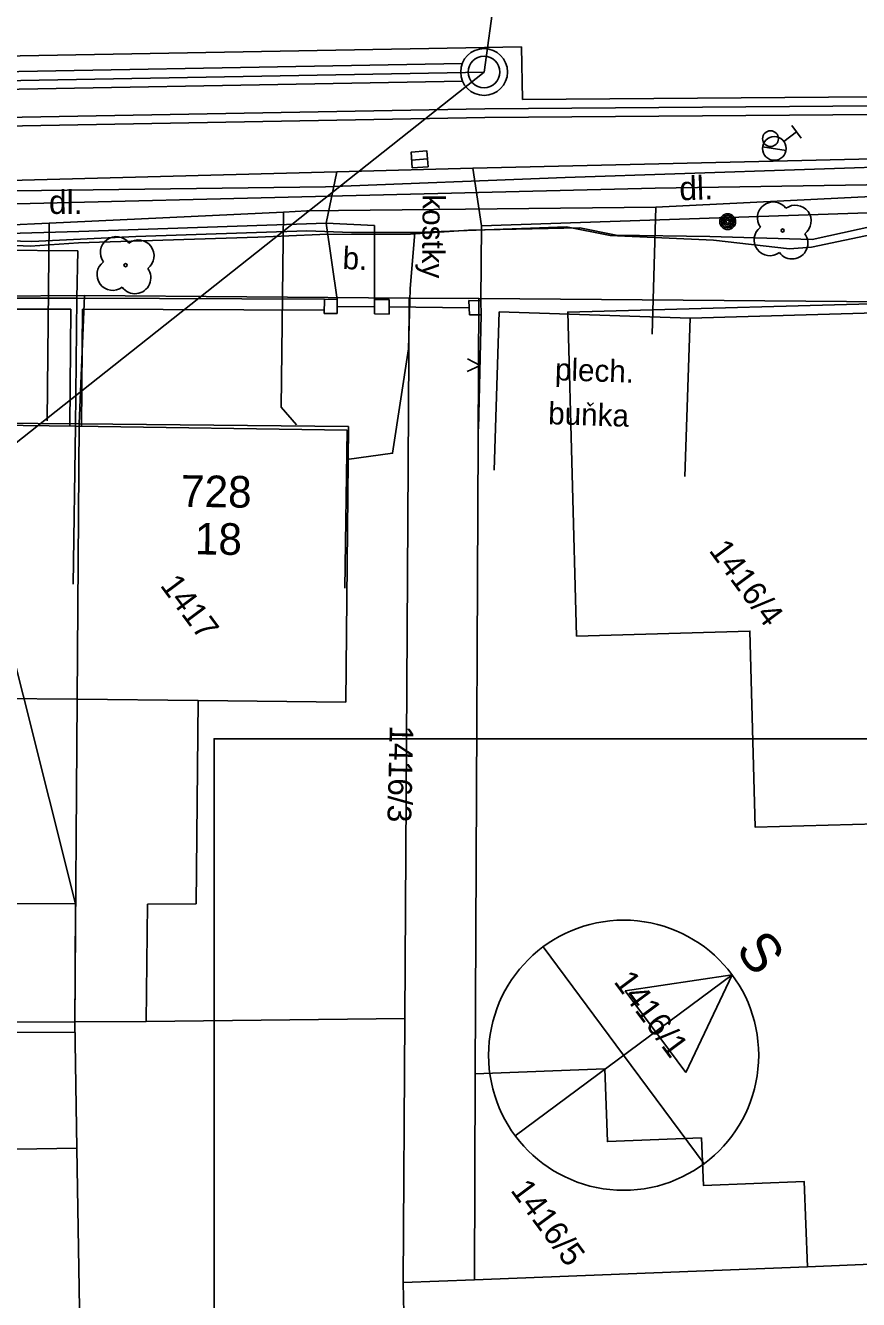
# Model space of a CAD drawing. Extents: x -601580 to 4, y -1204314 to 4.
# Drawn here: x -595865.23 to -595838.89, y -1202954.94 to -1202914.67 of the extents above; entities that cross this region are included whole.
import ezdxf

# ---------------------------------------------------------------- set-up
doc = ezdxf.new("R2010")
doc.units = 0
for name, color, linetype in [('00-EON NN', 7, 'Continuous'), ('00-EON VN', 7, 'Continuous'), ('00-INNOGY-NTL', 7, 'Continuous'), ('00-KN-HRANICE PARCEL', 7, 'Continuous'), ('00-KN-PARC. CISLA', 7, 'Continuous'), ('00-KN-VNITRNI KRESBA', 7, 'Continuous'), ('00-POLOHOPIS', 7, 'Continuous'), ('00-RAZÍTKO', 7, 'Continuous'), ('00-SITE KOM. KABEL', 7, 'Continuous'), ('00-VAK-KANAL-POTRUBI', 7, 'Continuous'), ('01 KOTA', 7, 'Continuous'), ('11-REKONSTRUKCE  VYKOP', 7, 'Continuous'), ('11-REKONSTRUKCE KANALIZACE', 7, 'Continuous'), ('11-REKONSTRUKCE KANALIZACE OSA', 7, 'Continuous'), ('11-REKONSTRUKCE KANALIZACE POPIS', 7, 'Continuous'), ('11-REKONSTRUKCE VODOVOD', 7, 'Continuous'), ('Vrstva 22', 7, 'Continuous'), ('Vrstva 25', 7, 'Continuous'), ('Vrstva 27', 7, 'Continuous'), ('Vrstva 28', 7, 'Continuous'), ('Vrstva 40', 7, 'Continuous')]:
    doc.layers.add(name, color=color, linetype=linetype)

# ---------------------------------------------------------------- blocks, each defined once
blk = doc.blocks.new('6.20_160')
at = {"layer": 'Vrstva 27'}
blk.add_circle((0, 0), 0.5, dxfattribs=at)
blk = doc.blocks.new('6.30_258')
at = {"layer": 'Vrstva 27'}
blk.add_line((-0.25, 0), (0.25, 0), dxfattribs=at)
blk.add_lwpolyline([(-0.251, -0.25), (0.25, -0.251), (0.251, 0.25), (-0.25, 0.251)], close=True, dxfattribs=at)
blk = doc.blocks.new('3.13_356')
at = {"layer": 'Vrstva 22'}
blk.add_circle((0, 0), 0.05, dxfattribs=at)
for centre, start, end in [((0, 0.5), 0, 180), ((-0.5, 0), 90, 270), ((0.5, 0), 270, 90), ((0, -0.5), 180, 0)]:
    blk.add_arc(centre, 0.5, start, end, dxfattribs=at)
blk = doc.blocks.new('6.01A_1612')
at = {"layer": 'Vrstva 25'}
for radius in [0.25, 0.2, 0.15, 0.1, 0.05]:
    blk.add_circle((0, 0), radius, dxfattribs=at)
blk = doc.blocks.new('6.14A_700')
at = {"layer": 'Vrstva 28'}
blk.add_circle((0, 0), 0.25, dxfattribs=at)
blk = doc.blocks.new('6.13_174')
at = {"layer": 'Vrstva 28'}
for p, q in [((-0.25, 0.875), (0.25, 0.875)), ((0, 0.375), (0, 0.875)), ((-0.258, -0.272), (0.272, 0.258))]:
    blk.add_line(p, q, dxfattribs=at)
blk.add_circle((0, 0), 0.375, dxfattribs=at)
blk = doc.blocks.new('3.13_458')
at = {"layer": 'Vrstva 22'}
blk.add_circle((0, 0), 0.05, dxfattribs=at)
for centre, start, end in [((0, 0.5), 0, 180), ((-0.5, 0), 90, 270), ((0.5, 0), 270, 90), ((0, -0.5), 180, 0)]:
    blk.add_arc(centre, 0.5, start, end, dxfattribs=at)
blk = doc.blocks.new('DL_30')
at = {"layer": 'Vrstva 40'}
blk.add_text('dl.', height=0.75, rotation=360, dxfattribs=at).set_placement((-0.174, -0.375))
blk = doc.blocks.new('DL_42')
at = {"layer": 'Vrstva 40'}
blk.add_text('dl.', height=0.75, rotation=0, dxfattribs=at).set_placement((-0.175, -0.375))

msp = doc.modelspace()

# ---------------------------------------------------------------- linework, layer by layer
at = {"layer": '00-EON NN'}
msp.add_lwpolyline([(-595836.34, -1202920.699), (-595836.953, -1202920.694), (-595840.356, -1202921.434), (-595843.586, -1202921.348), (-595846.549, -1202921.302), (-595847.697, -1202921.068), (-595851.217, -1202921.144), (-595853.056, -1202921.273), (-595855.916, -1202921.277), (-595857.88, -1202921.365), (-595863.553, -1202921.541), (-595865.078, -1202921.652), (-595867.298, -1202921.544)], dxfattribs=at)
at = {"layer": '00-EON VN'}
for points in [[(-595812.549, -1202889.968), (-595812.597, -1202895.839), (-595812.374, -1202907.109), (-595812.034, -1202911.753), (-595812.043, -1202914.154), (-595812.454, -1202915.079), (-595818.036, -1202918.412), (-595819.276, -1202918.981), (-595830.613, -1202919.581), (-595845.316, -1202919.812), (-595876.261, -1202920.574), (-595885.405, -1202920.764), (-595898.106, -1202921.09), (-595904.172, -1202921.083), (-595910.586, -1202921.253), (-595922.981, -1202922.649), (-595935.765, -1202924.283), (-595938.28, -1202924.79), (-595939.528, -1202924.77)], [(-595805.041, -1202986.381), (-595805.679, -1202980.197), (-595805.609, -1202979.1), (-595807.484, -1202961.188), (-595809.452, -1202941.004), (-595810.972, -1202924.074), (-595811.661, -1202923.565), (-595817.215, -1202923.951), (-595817.91, -1202923.57), (-595818.391, -1202922.334), (-595818.668, -1202920.098), (-595819.441, -1202919.376), (-595820.145, -1202918.965), (-595820.71, -1202918.824), (-595822.056, -1202918.839), (-595822.526, -1202918.727), (-595828.745, -1202919.022), (-595830.519, -1202918.981), (-595831.835, -1202918.987), (-595836.812, -1202919.094), (-595848.162, -1202919.474), (-595855.739, -1202919.768), (-595867.994, -1202919.935)]]:
    msp.add_lwpolyline(points, dxfattribs=at)
at = {"layer": '00-INNOGY-NTL'}
msp.add_line((-595864.476, -1202920.919), (-595864.544, -1202927.17), dxfattribs=at)
for points in [[(-595829.318, -1202919.629), (-595845.296, -1202920.418), (-595856.328, -1202920.537), (-595857.071, -1202920.577), (-595864.476, -1202920.919), (-595868.63, -1202921.112), (-595869.27, -1202921.139), (-595884.122, -1202921.565), (-595888.695, -1202921.696), (-595890.138, -1202921.597), (-595890.45, -1202921.58), (-595891.559, -1202921.394), (-595893.291, -1202920.873), (-595893.558, -1202920.798), (-595893.702, -1202920.755), (-595903.951, -1202920.99), (-595904.155, -1202921.017), (-595911.114, -1202921.961), (-595924.411, -1202923.761), (-595924.674, -1202923.794)], [(-595857.071, -1202920.577), (-595857.145, -1202926.735), (-595856.656, -1202927.293)], [(-595845.296, -1202920.418), (-595845.41, -1202924.425)]]:
    msp.add_lwpolyline(points, dxfattribs=at)
at = {"layer": '00-KN-HRANICE PARCEL'}
for p, q in [((-595863.363, -1202923.206), (-595876.304, -1202923.322)), ((-595853.09, -1202923.289), (-595863.363, -1202923.206)), ((-595853.227, -1202946.057), (-595853.09, -1202923.289)), ((-595853.09, -1202923.289), (-595850.89, -1202923.3)), ((-595850.89, -1202923.3), (-595851.005, -1202947.808)), ((-595836.582, -1202923.415), (-595850.89, -1202923.3)), ((-595863.665, -1202946.171), (-595863.605, -1202950.161)), ((-595853.282, -1202954.405), (-595853.227, -1202946.057)), ((-595851.032, -1202954.316), (-595851.005, -1202947.808)), ((-595863.605, -1202950.161), (-595874.92, -1202950.353)), ((-595863.605, -1202950.161), (-595863.346, -1202964.503)), ((-595840.499, -1202953.908), (-595851.032, -1202954.316)), ((-595838.241, -1202953.813), (-595840.499, -1202953.908)), ((-595851.032, -1202954.316), (-595853.282, -1202954.405)), ((-595853.282, -1202954.405), (-595853.076, -1202963.742))]:
    msp.add_line(p, q, dxfattribs=at)
for points in [[(-595863.363, -1202923.206), (-595863.527, -1202927.263), (-595863.593, -1202935.967), (-595863.665, -1202946.171)], [(-595836.004, -1202939.848), (-595842.16, -1202940.01), (-595842.324, -1202933.817), (-595847.801, -1202933.972), (-595848.08, -1202923.73), (-595836.582, -1202923.415)], [(-595863.665, -1202946.171), (-595861.411, -1202946.154), (-595853.227, -1202946.057)], [(-595851.005, -1202947.808), (-595846.914, -1202947.648), (-595846.826, -1202949.949), (-595843.857, -1202949.837), (-595843.793, -1202951.334), (-595840.608, -1202951.212), (-595840.499, -1202953.908)]]:
    msp.add_lwpolyline(points, dxfattribs=at)
at = {"layer": '00-KN-VNITRNI KRESBA'}
for p, q in [((-595872.015, -1202927.187), (-595863.527, -1202927.263)), ((-595863.527, -1202927.263), (-595855.012, -1202927.344)), ((-595855.012, -1202927.344), (-595855.093, -1202936.059)), ((-595867.241, -1202935.935), (-595863.593, -1202935.967)), ((-595863.593, -1202935.967), (-595859.761, -1202936.012)), ((-595859.825, -1202942.436), (-595859.761, -1202936.012)), ((-595859.761, -1202936.012), (-595855.093, -1202936.059)), ((-595861.411, -1202946.154), (-595861.371, -1202942.45)), ((-595861.371, -1202942.45), (-595859.825, -1202942.436)), ((-595866.247, -1202946.182), (-595863.665, -1202946.171))]:
    msp.add_line(p, q, dxfattribs=at)
at = {"layer": '00-POLOHOPIS'}
for p, q in [((-595828.786, -1202918.665), (-595851.079, -1202919.185)), ((-595855.387, -1202919.302), (-595873.323, -1202919.772)), ((-595855.387, -1202919.302), (-595855.724, -1202920.924)), ((-595851.079, -1202919.185), (-595855.387, -1202919.302)), ((-595851.079, -1202919.185), (-595850.807, -1202921.007)), ((-595828.779, -1202920.257), (-595850.807, -1202921.007)), ((-595855.724, -1202920.924), (-595863.539, -1202921.188)), ((-595855.371, -1202923.335), (-595855.724, -1202920.924)), ((-595855.724, -1202920.924), (-595854.192, -1202920.998)), ((-595854.192, -1202920.998), (-595854.191, -1202923.337)), ((-595850.807, -1202921.007), (-595850.83, -1202923.375)), ((-595863.539, -1202921.188), (-595871.58, -1202921.4)), ((-595863.567, -1202921.791), (-595873.244, -1202921.712)), ((-595863.6, -1202923.288), (-595863.567, -1202921.791)), ((-595863.6, -1202923.288), (-595871.261, -1202923.295)), ((-595863.6, -1202923.288), (-595863.641, -1202927.334)), ((-595855.774, -1202923.327), (-595863.6, -1202923.288)), ((-595855.778, -1202923.777), (-595855.774, -1202923.327)), ((-595855.371, -1202923.33), (-595855.774, -1202923.327)), ((-595855.376, -1202923.78), (-595855.371, -1202923.33)), ((-595854.191, -1202923.337), (-595853.731, -1202923.332)), ((-595854.186, -1202923.792), (-595854.191, -1202923.337)), ((-595853.726, -1202923.796), (-595853.731, -1202923.332)), ((-595851.193, -1202923.821), (-595851.208, -1202923.371)), ((-595850.83, -1202923.375), (-595851.208, -1202923.371)), ((-595850.815, -1202923.824), (-595850.83, -1202923.375)), ((-595863.788, -1202923.639), (-595871.252, -1202923.645)), ((-595863.788, -1202923.639), (-595863.826, -1202927.333)), ((-595863.418, -1202923.639), (-595863.456, -1202927.336)), ((-595855.777, -1202923.676), (-595863.418, -1202923.639)), ((-595855.376, -1202923.78), (-595855.778, -1202923.777)), ((-595855.374, -1202923.555), (-595854.188, -1202923.564)), ((-595853.726, -1202923.796), (-595854.186, -1202923.792)), ((-595853.728, -1202923.564), (-595851.201, -1202923.596)), ((-595850.815, -1202923.824), (-595851.193, -1202923.821)), ((-595850.899, -1202927.423), (-595850.815, -1202923.824)), ((-595850.412, -1202928.724), (-595850.245, -1202923.727)), ((-595844.214, -1202923.928), (-595850.245, -1202923.727)), ((-595844.214, -1202923.928), (-595837.202, -1202923.726)), ((-595844.381, -1202928.925), (-595844.214, -1202923.928)), ((-595872.096, -1202927.24), (-595863.641, -1202927.334)), ((-595863.715, -1202932.334), (-595863.641, -1202927.334)), ((-595863.641, -1202927.334), (-595855.053, -1202927.46)), ((-595855.127, -1202932.46), (-595855.053, -1202927.46))]:
    msp.add_line(p, q, dxfattribs=at)
for points in [[(-595850.899, -1202927.423), (-595850.815, -1202923.824)], [(-595851.258, -1202925.614), (-595850.853, -1202925.424), (-595851.248, -1202925.215)], [(-595847.456, -1202926.591), (-595847.368, -1202926.7), (-595847.271, -1202926.6)]]:
    msp.add_lwpolyline(points, dxfattribs=at)
at = {"layer": '00-RAZÍTKO'}
msp.add_lwpolyline([(-595763.371, -1203035.968), (-595859.264, -1203035.968), (-595859.264, -1202937.216), (-595763.371, -1202937.216)], close=True, dxfattribs=at)
at = {"layer": '00-SITE KOM. KABEL'}
for points in [[(-595870.154, -1202920.886), (-595867.611, -1202920.755), (-595867.168, -1202921.435), (-595865.019, -1202921.496), (-595861.736, -1202921.338), (-595856.335, -1202921.165), (-595854.913, -1202921.218), (-595852.911, -1202921.214)], [(-595835.213, -1202920.73), (-595837.014, -1202920.971), (-595840.371, -1202921.682)], [(-595852.911, -1202921.214), (-595853.06, -1202922.993), (-595853.119, -1202924.893), (-595853.622, -1202928.193), (-595855.067, -1202928.393)], [(-595840.371, -1202921.682), (-595841.066, -1202921.737), (-595843.476, -1202921.459), (-595846.736, -1202921.313), (-595848.124, -1202921.036), (-595851.265, -1202921.15), (-595852.911, -1202921.214)], [(-595851.265, -1202921.15), (-595848.124, -1202921.036)]]:
    msp.add_lwpolyline(points, dxfattribs=at)
at = {"layer": '00-VAK-KANAL-POTRUBI'}
msp.add_circle((-595850.727, -1202916.145), 0.5, dxfattribs=at)
at = {"layer": '01 KOTA'}
for p, q in [((-595846.315, -1202947.221), (-595848.859, -1202943.793)), ((-595846.315, -1202947.221), (-595848.859, -1202943.793)), ((-595849.743, -1202949.766), (-595842.887, -1202944.677)), ((-595849.743, -1202949.766), (-595842.887, -1202944.677)), ((-595842.887, -1202944.677), (-595846.269, -1202945.186)), ((-595842.887, -1202944.677), (-595846.269, -1202945.186)), ((-595842.887, -1202944.677), (-595844.353, -1202947.767)), ((-595842.887, -1202944.677), (-595844.353, -1202947.767)), ((-595846.269, -1202945.186), (-595844.353, -1202947.767)), ((-595846.269, -1202945.186), (-595844.353, -1202947.767)), ((-595846.315, -1202947.221), (-595843.77, -1202950.649)), ((-595846.315, -1202947.221), (-595843.77, -1202950.649))]:
    msp.add_line(p, q, dxfattribs=at)
msp.add_circle((-595846.315, -1202947.221), 4.269, dxfattribs=at)
msp.add_circle((-595846.315, -1202947.221), 4.269, dxfattribs=at)
at = {"layer": '11-REKONSTRUKCE  VYKOP'}
msp.add_line((-595849.541, -1202915.344), (-595849.517, -1202917.016), dxfattribs=at)
for points in [[(-596033.896, -1202928.113), (-596024.524, -1202927.448), (-595993.044, -1202929.525), (-595947.134, -1202923.593), (-595908.24, -1202916.401), (-595849.541, -1202915.344)], [(-595849.517, -1202917.016), (-595816.325, -1202916.762)], [(-595850.704, -1202917.585), (-595816.32, -1202917.322)], [(-596018.759, -1202930.053), (-595992.974, -1202931.754), (-595946.789, -1202925.787), (-595908.017, -1202918.617), (-595850.701, -1202917.585)]]:
    msp.add_lwpolyline(points, dxfattribs=at)
at = {"layer": '11-REKONSTRUKCE KANALIZACE'}
msp.add_line((-595849.176, -1202905.053), (-595850.727, -1202916.145), dxfattribs=at)
for points in [[(-595907.482, -1202916.887), (-595851.417, -1202915.878)], [(-595851.146, -1202915.873), (-595851.146, -1202915.873)], [(-595907.472, -1202917.447), (-595851.407, -1202916.438)], [(-595851.136, -1202916.433), (-595851.136, -1202916.433)]]:
    msp.add_lwpolyline(points, dxfattribs=at)
for radius in [0.74, 0.5, 0.5]:
    msp.add_circle((-595850.727, -1202916.145), radius, dxfattribs=at)
at = {"layer": '11-REKONSTRUKCE KANALIZACE OSA'}
msp.add_lwpolyline([(-596033.841, -1202928.891), (-596024.522, -1202928.23), (-595993.02, -1202930.308), (-595947.013, -1202924.364), (-595908.162, -1202917.18), (-595850.727, -1202916.145)], dxfattribs=at)
at = {"layer": '11-REKONSTRUKCE KANALIZACE POPIS'}
for p, q in [((-595870.914, -1202932.138), (-595850.727, -1202916.145)), ((-595863.639, -1202942.44), (-595870.16, -1202916.55))]:
    msp.add_line(p, q, dxfattribs=at)
msp.add_lwpolyline([(-595899.961, -1202942.35), (-595863.639, -1202942.44), (-595863.66, -1202946.494), (-595899.961, -1202946.685)], close=True, dxfattribs=at)
at = {"layer": '11-REKONSTRUKCE VODOVOD'}
for points in [[(-596017.942, -1202929.826), (-595992.983, -1202931.473), (-595946.833, -1202925.51), (-595908.045, -1202918.338), (-595850.706, -1202917.305)], [(-595850.706, -1202917.305), (-595816.322, -1202917.042)]]:
    msp.add_lwpolyline(points, dxfattribs=at)

# ---------------------------------------------------------------- block references
at = {"layer": '00-POLOHOPIS'}
for name, p, xscale, yscale, rotation in [('6.20_160', (-595850.727, -1202916.145), 0.9999998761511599, 0.99999987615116, 4.547270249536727), ('6.30_258', (-595852.767, -1202918.908), 0.9999998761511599, 0.99999987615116, 4.547270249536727), ('DL_30', (-595844.381, -1202919.82), 1.00000054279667, 1.00000054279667, 1.9501019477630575), ('DL_42', (-595864.307, -1202920.254), 0.9999982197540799, 0.9999982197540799, 0.12240871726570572)]:
    msp.add_blockref(name, p, dxfattribs=dict(at, xscale=xscale, yscale=yscale, rotation=rotation))
for name, p, rotation in [('6.13_174', (-595841.551, -1202918.559), -53.41468170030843), ('6.14A_700', (-595841.672, -1202918.252), -53.41468170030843), ('3.13_356', (-595841.288, -1202921.152), 36.585318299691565), ('6.01A_1612', (-595843.024, -1202920.873), 36.585318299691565), ('3.13_458', (-595862.061, -1202922.249), 36.585318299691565)]:
    msp.add_blockref(name, p, dxfattribs=dict(at, rotation=rotation))

# ---------------------------------------------------------------- texts
msp.add_text('S', height=1.241, rotation=306.5853).set_placement((-595842.805, -1202943.891))
msp.add_text('S', height=1.241, rotation=306.5853).set_placement((-595842.805, -1202943.891))
at = {"layer": '00-KN-PARC. CISLA'}
for s, rotation, p in [('1416/4', 306.5853, (-595843.642, -1202931.27)), ('1417', 306.5853, (-595860.992, -1202932.374)), ('1416/3', 268.5853, (-595853.707, -1202936.786)), ('1416/1', 306.5853, (-595846.65, -1202944.9)), ('1416/5', 306.5853, (-595849.914, -1202951.493))]:
    msp.add_text(s, height=0.75, rotation=rotation, dxfattribs=at).set_placement(p)
at = {"layer": '00-POLOHOPIS'}
for s, height, rotation, p in [('kostky', 0.7, 269.4299, (-595852.665, -1202920.008)), ('b.', 0.7, 357.2486, (-595855.212, -1202922.366)), ('plech. ', 0.7, 358.0916, (-595848.494, -1202925.885)), ('bunka', 0.7, 358.0916, (-595848.708, -1202927.273)), ('728', 1, 359.1591, (-595860.314, -1202929.884)), ('18', 1, 359.1591, (-595859.876, -1202931.389))]:
    msp.add_text(s, height=height, rotation=rotation, dxfattribs=at).set_placement(p)

doc.saveas('drawing.dxf')
